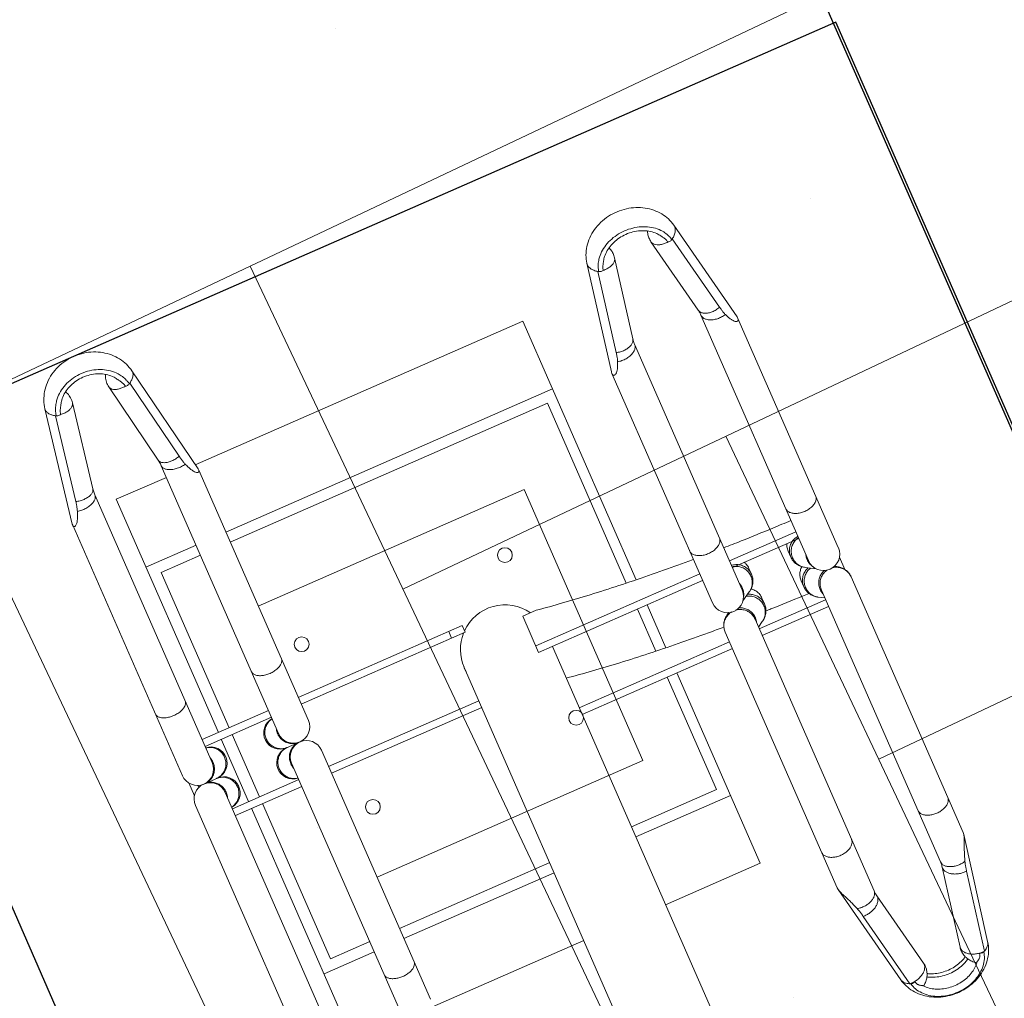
# Model space of a CAD drawing. Header units: metres. Extents: x 134157 to 138734, y 451157 to 455772.
# Tile 519 of 656: x 136620.856 to 136621.522, y 453800.738 to 453801.399. Entities that reach past the tile are written whole.
import ezdxf

# ---------------------------------------------------------------- set-up
doc = ezdxf.new("R2010")
doc.units = ezdxf.units.M
doc.linetypes.add('HIDDEN', pattern=[9.525, 6.35, -3.175])
doc.layers.add('-DR-alg-hulplijnen', color=210, linetype='Continuous', plot=False)
doc.layers.add('-DR-nw-gr-arc-gras', color=7, linetype='Continuous', true_color=0xb5d5a4)
for name, color, linetype in [('-DR-nw-inr-fietsparkeren Tulip enkele beugel', 2, 'Continuous'), ('-DR-nw-maatvoering', 3, 'Continuous'), ('VELOPA-FIG15HIDDEN', 1, 'HIDDEN'), ('VELOPA-FIG25', 1, 'Continuous')]:
    doc.layers.add(name, color=color, linetype=linetype)
doc.layers.add('-DR-nw-vh-arc-sbs df bruinrood Broeder Alarmstraat', color=7, linetype='Continuous', lineweight=9, true_color=0xd8beb6)
doc.styles.add('2-5TXT', font='arial.ttf')
doc.styles.add('Drong', font='txt', dxfattribs={"height": 1.8})
doc.dimstyles.new('Drong', dxfattribs={"dimtxt": 1.8, "dimasz": 2.5, "dimexe": 0, "dimexo": 0, "dimgap": 0.9, "dimtad": 1, "dimzin": 0, "dimdsep": 46, "dimtxsty": 'Drong', "dimblk": 'dimblk-wit', "dimcen": 0, "dimse1": 1, "dimse2": 1, "dimclrd": 256, "dimclre": 1, "dimclrt": 7, "dimadec": 0, "dimazin": 0, "dimtfac": 1, "dimtmove": 0, "dimatfit": 3, "dimfxl": 1, "dimtolj": 1, "dimtzin": 0, "dimarcsym": 0})
doc.dimstyles.new('VELOPA-drukwerk', dxfattribs={"dimscale": 0, "dimtxt": 2.5, "dimasz": 2, "dimexe": 1, "dimexo": 1, "dimgap": 1, "dimtad": 1, "dimdec": 0, "dimdsep": 46, "dimtxsty": '2-5TXT', "dimcen": 8, "dimadec": 1, "dimazin": 0, "dimtfac": 1, "dimtdec": 0, "dimtmove": 0, "dimatfit": 3, "dimfxl": 1, "dimtolj": 1, "dimtzin": 0, "dimarcsym": 0})
pattern_1 = [(115.335625, (136419.71802, 453326.2367), (-0.223681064, -0.105903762), [0.06, -0.187485]), (205.335625, (136419.71802, 453326.2367), (0.105903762, -0.223681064), [0.06, -0.187485])]

# ---------------------------------------------------------------- blocks, each defined once
blk = doc.blocks.new('*D482')
at = {"layer": '-DR-alg-hulplijnen', "color": 0, "lineweight": -2, "ltscale": 4, "transparency": 16777216}
for p, q in [((0, -770.72), (0, -1064.73)), ((3625, -770.72), (3625, -1064.73)), ((41.43, -1044.01), (3583.57, -1044.01))]:
    blk.add_line(p, q, dxfattribs=at)
at = {"layer": '-DR-alg-hulplijnen', "color": 0, "ltscale": 4, "transparency": 16777216}
for points in [[(41.43, -1037.1), (41.43, -1050.92), (0, -1044.01)], [(3583.57, -1037.1), (3583.57, -1050.92), (3625, -1044.01)]]:
    blk.add_solid(points, dxfattribs=at)
at = {"layer": 'Defpoints', "color": 0, "ltscale": 4, "transparency": 16777216}
for p in [(0, -750), (3625, -750), (3625, -1044.01)]:
    blk.add_point(p, dxfattribs=at)
at = {"layer": '-DR-alg-hulplijnen', "color": 0, "ltscale": 4, "transparency": 16777216, "insert": (1812.5, -996.83), "char_height": 51.792, "attachment_point": 5, "style": '2-5TXT'}
blk.add_mtext('\\A1;3625', dxfattribs=at)
blk = doc.blocks.new('*D481')
at = {"layer": '-DR-alg-hulplijnen', "color": 0, "lineweight": -2, "ltscale": 4, "transparency": 16777216}
for p, q in [((3645.72, 0), (4009.12, 0)), ((3988.4, -41.43), (3988.4, -708.57)), ((3645.72, -750), (4009.12, -750))]:
    blk.add_line(p, q, dxfattribs=at)
at = {"layer": '-DR-alg-hulplijnen', "color": 0, "ltscale": 4, "transparency": 16777216}
for points in [[(3981.5, -41.43), (3995.31, -41.43), (3988.4, 0)], [(3981.5, -708.57), (3995.31, -708.57), (3988.4, -750)]]:
    blk.add_solid(points, dxfattribs=at)
at = {"layer": 'Defpoints', "color": 0, "ltscale": 4, "transparency": 16777216}
for p in [(3625, 0), (3625, -750), (3988.4, -750)]:
    blk.add_point(p, dxfattribs=at)
at = {"layer": '-DR-alg-hulplijnen', "color": 0, "ltscale": 4, "transparency": 16777216, "insert": (3941.24, -375), "char_height": 51.792, "attachment_point": 5, "rotation": 90, "style": '2-5TXT'}
blk.add_mtext('\\A1;750', dxfattribs=at)
blk = doc.blocks.new('dimblk-wit')
at = {"color": 7}
blk.add_line((0, -0.33333), (0, 0.33333), dxfattribs=at)
blk.add_solid([(0, 0), (-0.8, 0.2), (-0.8, -0.2)], dxfattribs=at)
blk = doc.blocks.new('*D634')
at = {"layer": '-DR-nw-maatvoering', "lineweight": -2, "transparency": 16777216}
blk.add_line((136616.46966, 453791.64601), (136622.29683, 453806.2632), dxfattribs=at)
at = {"layer": 'Defpoints', "color": 0, "transparency": 16777216}
for p in [(136622.48198, 453806.72765), (136622.8896, 453806.56515), (136616.69212, 453791.01906)]:
    blk.add_point(p, dxfattribs=at)
at = {"layer": '-DR-nw-maatvoering', "lineweight": -2, "transparency": 16777216, "xscale": 0.5, "yscale": 0.5, "zscale": 0.5}
for p, rotation in [((136622.48198, 453806.72765), 68.26520454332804), ((136616.2845, 453791.18156), 248.2652045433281)]:
    blk.add_blockref('dimblk-wit', p, dxfattribs=dict(at, rotation=rotation))
at = {"layer": '-DR-nw-maatvoering', "color": 7, "transparency": 16777216, "insert": (136619.04541, 453799.08928), "char_height": 0.36, "attachment_point": 5, "rotation": 68.2652, "style": 'Drong'}
blk.add_mtext('\\A1;16.75', dxfattribs=at)
blk = doc.blocks.new('Fietsenrek Tulip enkel')
at = {"layer": '-DR-alg-hulplijnen', "ltscale": 4}
for p, q in [((0, -750), (0, 0)), ((1925, 0), (0, 0)), ((0, -750), (0, 0)), ((1925, -750), (0, -750))]:
    blk.add_line(p, q, dxfattribs=at)
at = {"layer": 'VELOPA-FIG15HIDDEN', "color": 252, "linetype": 'Continuous', "lineweight": 9}
for p, q in [((272.07, -212), (272.07, -163)), ((277.07, -212), (277.07, -163)), ((323.07, -212), (323.07, -163)), ((277.07, -355), (277.07, -234)), ((323.07, -344.85), (323.07, -234)), ((309.46, -395), (309.46, -516)), ((354.69, -516), (354.69, -405.15)), ((309.46, -538), (309.46, -587)), ((354.69, -587), (354.69, -538))]:
    blk.add_line(p, q, dxfattribs=at)
for points, start_tangent, end_tangent in [([(332.84, -405.15), (335.47, -423.24), (337.87, -442.53), (339.99, -462.76), (341.83, -483.8), (343.37, -505.54), (344.03, -516.62)], (0.154868, -0.987935), (0.055549, -0.998456)), ([(345.42, -546.95), (345.55, -550.64), (346.16, -573.73), (346.25, -578.43)], (0.036012, -0.999351), (0.016893, -0.999857))]:
    blk.add_spline(points, degree=3, dxfattribs=dict(at, start_tangent=start_tangent, end_tangent=end_tangent))
at = {"layer": 'VELOPA-FIG25', "color": 252, "linetype": 'Continuous', "lineweight": 9}
for p, q in [((103.45, -141.09), (24.76, -155.41)), ((103.5, -141.08), (104.33, -141)), ((289.07, -141), (104.33, -141)), ((295.31, -143), (304.89, -143)), ((494.84, -141), (311.07, -141)), ((90.53, -149.36), (31.82, -160.04)), ((299.22, -148), (300.84, -148)), ((300.07, -152), (300.07, -162)), ((87.18, -163.39), (28.48, -174.07)), ((289.07, -163), (91.51, -163)), ((507.49, -163), (311.07, -163)), ((328.07, -212), (328.07, -163)), ((272.07, -175), (100.07, -175)), ((100.07, -175), (100.07, -212)), ((150.07, -175), (150.07, -212)), ((323.07, -175), (277.07, -175)), ((500.07, -175), (328.07, -175)), ((450.07, -175), (450.07, -212)), ((272.07, -183), (157.57, -183)), ((157.57, -183), (157.57, -212)), ((323.07, -183), (277.07, -183)), ((442.57, -183), (328.07, -183)), ((442.57, -212), (442.57, -183)), ((28.48, -200.93), (87.18, -211.61)), ((91.51, -212), (289.07, -212)), ((311.07, -212), (507.49, -212)), ((103.45, -233.91), (24.76, -219.59)), ((31.82, -214.96), (90.53, -225.64)), ((300.07, -213), (300.07, -223)), ((100.07, -233.29), (100.07, -475)), ((104.33, -234), (103.5, -233.92)), ((104.33, -234), (289.07, -234)), ((150.07, -234), (150.07, -475)), ((157.57, -234), (157.57, -468)), ((272.07, -355), (272.07, -234)), ((311.07, -234), (494.84, -234)), ((328.07, -344.85), (328.07, -234)), ((442.57, -344.85), (442.57, -234)), ((450.07, -234), (450.07, -344.85)), ((500.07, -233.11), (500.07, -344.85)), ((277.07, -345), (272.07, -345)), ((298.66, -344.85), (630.26, -344.85)), ((277.07, -355), (272.07, -355)), ((309.46, -395), (282.68, -395)), ((282.68, -395), (282.68, -405)), ((304.54, -395), (304.54, -516)), ((309.46, -405.15), (630.25, -405.15)), ((359.61, -516), (359.61, -405.15)), ((442.57, -468), (442.57, -405.15)), ((450.07, -405.15), (450.07, -475)), ((500.07, -405.15), (500.07, -475)), ((157.57, -468), (290.3, -468)), ((309.46, -468), (340.45, -468)), ((359.61, -468), (442.57, -468)), ((290.91, -475), (100.07, -475)), ((341.06, -475), (309.46, -475)), ((500.07, -475), (359.61, -475)), ((155.58, -516.13), (81.68, -530.44)), ((155.61, -516.12), (156.75, -516)), ((325.91, -516), (156.75, -516)), ((536.17, -516), (347.52, -516)), ((537.37, -516.13), (536.17, -516)), ((537.4, -516.14), (610.29, -530.44)), ((144.87, -524.36), (89.71, -535.04)), ((337.15, -522.16), (336.35, -523.53)), ((615.29, -535.04), (560.89, -524.36)), ((140.88, -538.37), (85.72, -549.05)), ((325.91, -538), (144.71, -538)), ((304.54, -538), (304.54, -587)), ((329.17, -541.84), (332.98, -535.37)), ((548.04, -538), (347.52, -538)), ((353.35, -538), (351.08, -541.84)), ((359.61, -587), (359.61, -538)), ((551.78, -538.37), (552.61, -538.45)), ((606.18, -549.04), (551.78, -538.37)), ((314.45, -548), (318.8, -548)), ((340.72, -548), (336.36, -548)), ((85.72, -575.95), (140.88, -586.63)), ((318.8, -577), (314.45, -577)), ((336.36, -577), (340.72, -577)), ((551.78, -586.63), (606.18, -575.96)), ((332.98, -589.63), (329.17, -583.16)), ((351.08, -583.16), (353.35, -587)), ((89.71, -589.96), (144.87, -600.64)), ((144.71, -587), (325.83, -587)), ((347.52, -587), (548.04, -587)), ((551.78, -586.63), (552.61, -586.55)), ((560.89, -600.64), (615.29, -589.96)), ((155.58, -608.87), (81.68, -594.56)), ((537.38, -608.87), (610.29, -594.56)), ((336.13, -602), (336.66, -602)), ((336.35, -601.47), (337.15, -602.84)), ((156.75, -609), (155.61, -608.88)), ((156.75, -609), (325.83, -609)), ((332.17, -607), (341.13, -607)), ((347.52, -609), (536.17, -609)), ((536.17, -609), (537.38, -608.87))]:
    blk.add_line(p, q, dxfattribs=at)
at = {"layer": 'VELOPA-FIG25', "color": 252, "lineweight": 9, "ltscale": 4}
for p, q in [((204.68, -430.11), (204.68, -234)), ((404.68, -430.11), (404.68, -234)), ((204.68, -430.11), (404.68, -430.11))]:
    blk.add_line(p, q, dxfattribs=at)
at = {"layer": 'VELOPA-FIG25', "color": 252, "lineweight": 9}
for centre in [(240.07, -250.5), (360.07, -250.5), (240.07, -400.5), (360.07, -400.5)]:
    blk.add_circle(centre, 5, dxfattribs=at)
at = {"layer": 'VELOPA-FIG25', "color": 252, "linetype": 'Continuous', "lineweight": 9}
for centre, radius, start, end in [((289.07, -152), 11, 270, 90), ((311.07, -152), 11, 90, 270), ((289.07, -162), 11, 185.22659, 0), ((311.07, -162), 11, 180, 354.7786), ((289.07, -213), 11, 0, 174.77355), ((311.07, -213), 11, 5.22154, 180), ((289.07, -223), 11, 270, 90), ((311.07, -223), 11, 90, 270), ((298.44, -375), 30.15, 90, 135), ((300.07, -375), 30.25, 88.04586, 96.65236), ((298.44, -375), 30.15, 138.16915, 238.34468), ((325.98, -527), 11, 270, 90), ((325.98, -598), 11, 270, 90)]:
    blk.add_arc(centre, radius, start, end, dxfattribs=at)
for points, start_tangent, end_tangent in [([(104.33, -141), (105.18, -141.17), (105.6, -141.69), (105.47, -142.5), (104.77, -143.48), (103.53, -144.56), (101.77, -145.66), (99.6, -146.72), (97.03, -147.72)], (1, 0), (-0.941904, -0.335883)), ([(243.54, -163), (245.23, -162.55), (246.78, -161.25), (248.07, -159.2), (248.99, -156.57), (249.47, -153.57), (249.47, -150.43), (248.99, -147.43), (248.07, -144.8), (246.78, -142.75), (245.23, -141.45), (243.54, -141)], (1, 0), (-1, 0)), ([(90.53, -149.36), (91.16, -152.21), (91.37, -155.1), (91.14, -157.8), (90.49, -160.13), (89.46, -161.93), (88.14, -163.06), (87.18, -163.39)], (0.285893, -0.958262), (-0.983181, -0.182632)), ([(97.03, -147.72), (95.09, -148.33), (92.92, -148.87), (90.53, -149.36)], (-0.941902, -0.335887), (-0.983851, -0.178987)), ([(91.51, -163), (93.18, -162.57), (94.71, -161.3), (95.99, -159.31), (96.92, -156.73), (97.43, -153.79), (97.46, -150.71), (97.03, -147.72)], (1, 0.000011), (-0.22413, 0.974559)), ([(289.16, -163.63), (292.17, -163.19), (295.02, -161.91), (297.39, -159.88), (299.08, -157.27), (299.96, -154.3), (300.07, -152.75)], (0.999968, 0.008039), (0, 1)), ([(310.99, -163.63), (308.23, -163.26), (305.57, -162.18), (303.3, -160.45), (301.55, -158.19), (300.45, -155.57), (300.07, -152.75)], (-0.999973, 0.00737), (0, 1)), ([(24.76, -155.41), (19.14, -157.07), (13.87, -159.94), (9.11, -164.03), (5.22, -169.1), (2.33, -174.99), (0.59, -181.39), (0.07, -188.01), (0.77, -194.58), (2.64, -200.81), (5.58, -206.47), (9.41, -211.28), (14.05, -215.18), (19.19, -217.95), (24.76, -219.59)], (-0.983851, -0.178987), (0.983851, -0.178987)), ([(30.3, -157.97), (30.16, -157.81), (28.33, -156.25), (26.43, -155.44), (24.76, -155.41)], (-0.664445, 0.747337), (-0.984307, -0.176465)), ([(31.82, -160.04), (30.3, -157.97)], (-0.522561, 0.852602), (-0.664445, 0.747337)), ([(24.18, -163.89), (22.9, -164.83), (19.08, -168.65), (16.05, -173.35), (13.94, -178.73), (12.86, -184.53), (12.86, -190.47), (13.94, -196.27), (16.05, -201.65), (19.08, -206.35), (22.9, -210.17), (24.18, -211.11)], (-0.824515, -0.56584), (0.824513, -0.565843)), ([(24.23, -163.85), (24.18, -163.89)], (-0.825955, -0.563736), (-0.824515, -0.56584)), ([(28.95, -161.43), (27.32, -162.1), (24.23, -163.85)], (-0.940515, -0.339753), (-0.825955, -0.563736)), ([(28.3, -165.34), (27.29, -165.99), (26.44, -166.51)], (-0.843505, -0.537121), (-0.868096, -0.496396)), ([(32.54, -163.59), (31.44, -163.84), (30.36, -164.21), (29.32, -164.73), (28.3, -165.34)], (-0.983851, -0.178987), (-0.843505, -0.537121)), ([(28.48, -174.07), (29.37, -173.77), (30.66, -172.72), (31.68, -171.06), (32.35, -168.88), (32.65, -166.34), (32.54, -163.59)], (0.983331, 0.181823), (-0.109832, 0.99395)), ([(29.97, -161.09), (28.95, -161.43)], (-0.95722, -0.289363), (-0.940515, -0.339753)), ([(32.13, -160.57), (29.97, -161.09)], (-0.983851, -0.178987), (-0.95722, -0.289363)), ([(32.13, -160.57), (31.98, -160.3), (31.82, -160.04)], (-0.492704, 0.870197), (-0.522561, 0.852602)), ([(32.54, -163.59), (32.66, -162.61), (32.52, -161.54), (32.13, -160.57)], (0.277119, 0.960836), (-0.492704, 0.870197)), ([(91.51, -163), (90.06, -163.04), (88.62, -163.17), (87.18, -163.39)], (-1, -0.00001), (-0.983851, -0.178987)), ([(278.22, -163), (279.07, -165.77), (280.76, -168.38), (283.13, -170.4), (285.98, -171.69), (289.07, -172.13)], (0.163153, -0.986601), (1, 0)), ([(285.53, -163.05), (285.98, -163.19), (288.99, -163.63)], (0.947786, -0.318908), (0.999968, -0.008039)), ([(288.99, -163.63), (289.07, -163.63)], (0.999968, -0.008039), (1, 0)), ([(289.07, -172.13), (292.17, -171.69), (295.02, -170.4), (297.39, -168.38), (299.08, -165.77), (299.96, -162.8), (300.05, -162)], (1, 0), (0.06937, 0.997591)), ([(289.07, -163.63), (289.16, -163.63)], (1, 0), (0.999968, 0.008039)), ([(300.05, -162), (300.07, -161.25)], (0.06937, 0.997591), (0, 1)), ([(300.1, -161.99), (300.07, -161.25)], (-0.069162, 0.997605), (0, 1)), ([(311.07, -172.13), (308.23, -171.76), (305.57, -170.67), (303.3, -168.94), (301.55, -166.69), (300.45, -164.07), (300.1, -161.99)], (-1, 0), (-0.069162, 0.997605)), ([(311.07, -163.63), (310.99, -163.63)], (-1, 0), (-0.999973, 0.00737)), ([(321.93, -163.01), (321.7, -164.07), (320.6, -166.69), (318.85, -168.94), (316.57, -170.67), (313.92, -171.76), (311.07, -172.13)], (-0.163854, -0.986485), (-1, 0)), ([(311.16, -163.63), (311.07, -163.63)], (-0.999973, -0.00737), (-1, 0)), ([(314.58, -163.06), (313.92, -163.26), (311.16, -163.63)], (-0.948795, -0.315892), (-0.999973, -0.00737)), ([(26.44, -166.51), (23.96, -168.21), (20.78, -171.45), (18.25, -175.44), (16.49, -180.01), (15.59, -184.93), (15.58, -189.98), (16.47, -194.91), (18.22, -199.49), (20.75, -203.51), (23.94, -206.78), (26.44, -208.49)], (-0.868033, -0.496506), (0.868033, -0.496507)), ([(28.48, -174.07), (24.93, -174.25), (21.42, -173.52), (19.89, -172.88)], (-0.983851, -0.178987), (-0.898158, 0.439672)), ([(28.48, -200.93), (24.93, -200.75), (21.42, -201.48), (19.89, -202.12)], (-0.983851, 0.178987), (-0.898127, -0.439737)), ([(32.54, -211.41), (32.65, -208.66), (32.35, -206.12), (31.68, -203.94), (30.66, -202.28), (29.37, -201.23), (28.48, -200.93)], (0.109832, 0.99395), (-0.98333, 0.181828)), ([(278.22, -212), (279.07, -209.23), (280.76, -206.62), (283.13, -204.6), (285.98, -203.31), (289.07, -202.87)], (0.163151, 0.986601), (1, 0)), ([(289.07, -202.87), (292.17, -203.31), (295.02, -204.6), (297.39, -206.62), (299.08, -209.23), (299.96, -212.2), (300.05, -213)], (1, 0), (0.06937, -0.997591)), ([(311.07, -202.87), (308.23, -203.24), (305.57, -204.33), (303.3, -206.06), (301.55, -208.31), (300.45, -210.93), (300.1, -213.01)], (-1, 0), (-0.069162, -0.997605)), ([(321.93, -211.99), (321.7, -210.93), (320.6, -208.31), (318.85, -206.06), (316.57, -204.33), (313.92, -203.24), (311.07, -202.87)], (-0.163856, 0.986484), (-1, 0)), ([(24.18, -211.11), (24.23, -211.15)], (0.824513, -0.565843), (0.825955, -0.563736)), ([(24.23, -211.15), (27.32, -212.9), (28.95, -213.57)], (0.825955, -0.563736), (0.940547, -0.339662)), ([(26.44, -208.49), (27.28, -209), (28.29, -209.65)], (0.868097, -0.496395), (0.843367, -0.537337)), ([(28.29, -209.65), (29.31, -210.26), (30.35, -210.78), (31.43, -211.15), (32.54, -211.41)], (0.843367, -0.537337), (0.983851, -0.178987)), ([(32.54, -211.41), (32.66, -212.39), (32.52, -213.46), (32.13, -214.43)], (0.277119, -0.960836), (-0.492704, -0.870197)), ([(90.53, -225.64), (91.16, -222.79), (91.37, -219.9), (91.14, -217.2), (90.49, -214.87), (89.46, -213.07), (88.14, -211.94), (87.18, -211.61)], (0.285893, 0.958262), (-0.983181, 0.182632)), ([(87.18, -211.61), (88.62, -211.83), (90.06, -211.96), (91.51, -212)], (0.983851, -0.178987), (1, 0)), ([(91.51, -212), (93.18, -212.43), (94.71, -213.7), (95.99, -215.69), (96.92, -218.27), (97.43, -221.21), (97.46, -224.29), (97.03, -227.28)], (1, 0), (-0.224064, -0.974575)), ([(243.54, -212), (245.23, -212.45), (246.78, -213.75), (248.07, -215.8), (248.99, -218.43), (249.47, -221.43), (249.47, -224.57), (248.99, -227.57), (248.07, -230.2), (246.78, -232.25), (245.23, -233.55), (243.54, -234)], (1, 0), (-1, 0)), ([(285.53, -211.95), (285.98, -211.81), (288.99, -211.37)], (0.947784, 0.318914), (0.999968, 0.00804)), ([(288.99, -211.37), (289.07, -211.37)], (0.999968, 0.00804), (1, 0)), ([(289.07, -211.37), (289.16, -211.37)], (1, 0), (0.999968, -0.00804)), ([(289.16, -211.37), (292.17, -211.81), (295.02, -213.09), (297.39, -215.12), (299.08, -217.73), (299.96, -220.7), (300.07, -222.25)], (0.999968, -0.00804), (0, -1)), ([(310.99, -211.37), (308.23, -211.74), (305.57, -212.82), (303.3, -214.55), (301.55, -216.81), (300.45, -219.43), (300.07, -222.25)], (-0.999973, -0.00737), (0, -1)), ([(311.07, -211.37), (310.99, -211.37)], (-1, 0), (-0.999973, -0.00737)), ([(311.16, -211.37), (311.07, -211.37)], (-0.999973, 0.00737), (-1, 0)), ([(314.58, -211.94), (313.92, -211.74), (311.16, -211.37)], (-0.948797, 0.315886), (-0.999973, 0.00737)), ([(466.99, -212), (468.59, -212.37), (470.07, -213.47), (471.34, -215.22), (472.32, -217.5), (472.94, -220.15), (473.15, -223), (472.94, -225.85), (472.32, -228.5), (471.34, -230.78), (470.07, -232.53), (468.59, -233.63), (466.99, -234)], (1, 0), (-1, 0)), ([(24.76, -219.59), (26.43, -219.56), (28.33, -218.75), (30.16, -217.19), (30.3, -217.03)], (0.984307, -0.176465), (0.664445, 0.747337)), ([(28.95, -213.57), (29.97, -213.91)], (0.940547, -0.339662), (0.95722, -0.289363)), ([(29.97, -213.91), (32.13, -214.43)], (0.95722, -0.289363), (0.983851, -0.178987)), ([(30.3, -217.03), (31.82, -214.96)], (0.664445, 0.747337), (0.522561, 0.852602)), ([(32.13, -214.43), (31.98, -214.7), (31.82, -214.96)], (-0.492704, -0.870197), (-0.522561, -0.852602)), ([(300.05, -213), (300.07, -213.75)], (0.06937, -0.997591), (0, -1)), ([(300.1, -213.01), (300.07, -213.75)], (-0.069162, -0.997605), (0, -1)), ([(90.53, -225.64), (92.92, -226.13), (95.09, -226.67), (97.03, -227.28)], (0.983851, -0.178987), (0.941904, -0.335883)), ([(97.03, -227.28), (99.61, -228.29), (101.78, -229.34), (103.54, -230.45), (104.79, -231.53), (105.47, -232.51), (105.6, -233.31), (105.18, -233.83), (104.33, -234)], (0.941904, -0.335883), (-1, 0)), ([(301.7, -344.87), (300.51, -344.85)], (-0.99923, 0.039239), (-1, 0.000004)), ([(282.68, -405), (285.33, -423.24), (287.72, -442.53), (289.84, -462.76), (291.68, -483.8), (293.23, -505.54), (293.85, -516)], (0.155063, -0.987905), (0.055968, -0.998433)), ([(156.75, -516), (157.74, -516.17), (158.34, -516.69), (158.4, -517.5), (157.89, -518.48), (156.84, -519.56), (155.28, -520.66), (153.31, -521.72), (150.95, -522.72)], (1, 0), (-0.932927, -0.360065)), ([(287.55, -538), (289.46, -537.55), (291.21, -536.25), (292.67, -534.2), (293.71, -531.57), (294.25, -528.57), (294.25, -525.43), (293.71, -522.43), (292.67, -519.8), (291.21, -517.75), (289.46, -516.45), (287.55, -516)], (1, 0), (-1, 0)), ([(336.68, -525.38), (336.93, -524.15), (338.03, -521.5), (339.77, -519.22), (342.04, -517.47), (344.68, -516.37), (347.52, -516)], (0.146745, 0.989174), (1, 0.000001)), ([(347.52, -516), (344.82, -516.32), (342.3, -517.24), (340.16, -518.63), (338.46, -520.31), (337.15, -522.16)], (-1, -0.000001), (-0.508282, -0.86119)), ([(510.07, -538), (511.86, -537.63), (513.53, -536.53), (514.96, -534.78), (516.06, -532.5), (516.76, -529.85), (516.99, -527), (516.76, -524.15), (516.06, -521.5), (514.96, -519.22), (513.53, -517.47), (511.86, -516.37), (510.07, -516)], (1, 0), (-1, 0)), ([(554.41, -522.72), (551.44, -521.69), (548.66, -520.63), (546.07, -519.55), (543.64, -518.48), (541.37, -517.49), (539.33, -516.69), (537.55, -516.17), (537.37, -516.13)], (-0.951021, 0.309127), (-0.981045, 0.193781)), ([(144.87, -524.36), (145.51, -527.21), (145.68, -530.1), (145.35, -532.8), (144.56, -535.13), (143.36, -536.93), (141.84, -538.06), (140.88, -538.37)], (0.298566, -0.954389), (-0.98157, -0.191104)), ([(144.71, -538), (146.59, -537.57), (148.32, -536.3), (149.77, -534.31), (150.82, -531.73), (151.39, -528.79), (151.43, -525.71), (150.95, -522.72)], (1, 0.000011), (-0.251596, 0.967832)), ([(150.95, -522.72), (149.15, -523.33), (147.11, -523.87), (144.87, -524.36)], (-0.932926, -0.360069), (-0.981767, -0.19009)), ([(336.37, -523.78), (337.07, -522.31), (337.15, -522.16)], (0.356714, 0.934214), (0.508346, 0.861153)), ([(548.04, -538), (549.72, -537.67), (551.31, -536.69), (552.7, -535.13), (553.8, -533.08), (554.56, -530.66), (554.93, -528.02), (554.88, -525.32), (554.41, -522.72)], (1, 0), (-0.256996, 0.966413)), ([(552.61, -538.45), (554.25, -538.15), (555.87, -537.28), (557.38, -535.88), (558.7, -534.03), (559.76, -531.82), (560.51, -529.39), (560.89, -526.85), (560.89, -524.36)], (1, 0), (-0.078086, 0.996947)), ([(560.89, -524.36), (558.61, -523.87), (556.45, -523.33), (554.41, -522.72)], (-0.981275, 0.192614), (-0.951021, 0.309127)), ([(81.68, -530.44), (76.3, -532.1), (71.23, -534.97), (66.6, -539.1), (62.84, -544.21), (60.06, -550.14), (58.41, -556.57), (57.95, -563.19), (58.65, -569.74), (60.46, -575.93), (63.32, -581.57), (67, -586.33), (71.46, -590.2), (76.36, -592.92), (81.68, -594.56)], (-0.981767, -0.19009), (0.981767, -0.19009)), ([(89.71, -535.04), (87.89, -532.81), (85.85, -531.25), (83.73, -530.44), (81.68, -530.44)], (-0.555703, 0.831381), (-0.98182, -0.189817)), ([(346.77, -538.63), (343.93, -538.26), (341.27, -537.18), (338.98, -535.45), (337.21, -533.19), (336.16, -530.85)], (-1, 0), (-0.29808, 0.954541)), ([(347.52, -538), (344.68, -537.63), (342.04, -536.53), (339.77, -534.78), (338.03, -532.5), (336.93, -529.85), (336.68, -528.62)], (-1, 0), (-0.146748, 0.989174)), ([(610.29, -530.44), (612.26, -531.25), (613.96, -532.81), (615.29, -535.04)], (0.981263, -0.192671), (0.404108, -0.914711)), ([(610.29, -594.56), (615.62, -592.89), (620.65, -590.02), (625.25, -585.88), (628.98, -580.77), (631.73, -574.82), (633.36, -568.39), (633.81, -561.77), (633.11, -555.23), (631.31, -549.04), (628.48, -543.41), (624.83, -538.67), (620.4, -534.8), (615.56, -532.08), (610.29, -530.44)], (0.981275, 0.192614), (-0.981275, 0.192614)), ([(82.33, -539.07), (81.38, -539.83), (77.79, -543.65), (74.94, -548.35), (72.96, -553.73), (71.95, -559.53), (71.95, -565.47), (72.96, -571.27), (74.94, -576.65), (77.79, -581.35), (81.38, -585.17), (82.33, -585.93)], (-0.798743, -0.601673), (0.79874, -0.601676)), ([(82.37, -539.04), (82.33, -539.07)], (-0.800286, -0.599618), (-0.798743, -0.601673)), ([(86.48, -536.66), (85.53, -537.1), (82.37, -539.04)], (-0.920843, -0.389933), (-0.800286, -0.599618)), ([(90.44, -538.59), (89.4, -538.84), (88.39, -539.21), (87.39, -539.73), (86.41, -540.34), (85.41, -540.99), (84.78, -541.38)], (-0.981767, -0.19009), (-0.859726, -0.510755)), ([(85.72, -549.05), (86.61, -548.77), (88.09, -547.72), (89.28, -546.06), (90.1, -543.88), (90.49, -541.34), (90.44, -538.59)], (0.981648, 0.190704), (-0.099991, 0.994988)), ([(87.85, -536.14), (86.48, -536.66)], (-0.948914, -0.315534), (-0.920843, -0.389933)), ([(90.05, -535.57), (87.85, -536.14)], (-0.981767, -0.19009), (-0.948914, -0.315534)), ([(90.05, -535.57), (89.88, -535.3), (89.71, -535.04)], (-0.524241, 0.85157), (-0.555703, 0.831381)), ([(90.44, -538.59), (90.6, -537.61), (90.46, -536.54), (90.05, -535.57)], (0.330721, 0.943729), (-0.524241, 0.85157)), ([(144.71, -538), (143.42, -538.04), (142.14, -538.17), (140.88, -538.37)], (-1, -0.00001), (-0.981767, -0.19009)), ([(294.92, -538), (295.4, -550.64), (296.02, -573.73), (296.23, -587)], (0.041638, -0.999133), (0.011799, -0.99993)), ([(307.89, -538.01), (307.96, -538.57), (308.84, -541.57), (310.52, -544.2), (312.88, -546.25), (314.8, -547.24)], (0.090936, -0.995857), (0.930369, -0.366625)), ([(308.9, -538), (309.79, -540.77), (311.51, -543.38), (313.89, -545.4), (316.74, -546.69), (319.84, -547.13)], (0.174882, -0.984589), (1, 0)), ([(321.31, -538.05), (321.76, -538.19), (324.85, -538.63)], (0.947822, -0.3188), (1, 0)), ([(324.85, -538.63), (325.68, -538.6)], (1, 0), (0.997121, 0.075833)), ([(325.68, -538.6), (325.99, -538.57)], (0.997121, 0.075833), (0.994588, 0.103899)), ([(325.99, -538.57), (326.06, -538.57)], (0.994588, 0.103899), (0.993922, 0.110083)), ([(326.06, -538.57), (327.93, -538.19), (330.75, -536.91), (330.94, -536.78)], (0.993922, 0.110083), (0.829471, 0.55855)), ([(341.75, -547.13), (338.91, -546.76), (336.25, -545.67), (333.96, -543.94), (332.19, -541.69), (331.06, -539.07), (330.97, -538.73)], (-1, 0), (-0.240806, 0.970573)), ([(347.59, -538.6), (346.77, -538.63)], (-0.997167, -0.075223), (-1, 0)), ([(350.25, -538.06), (349.6, -538.26), (347.59, -538.6)], (-0.948032, -0.318175), (-0.997167, -0.075223)), ([(551.78, -538.37), (550.54, -538.16), (549.29, -538.04), (548.04, -538)], (-0.981275, 0.192614), (-1, 0)), ([(615.17, -538.59), (614.57, -541.34), (613.55, -543.88), (612.19, -546.06), (610.57, -547.72), (608.8, -548.77), (607.01, -549.12), (606.18, -549.04)], (-0.137409, -0.990514), (-0.981207, 0.192957)), ([(615.17, -538.59), (615.33, -536.8), (615.29, -535.04)], (0.137409, 0.990514), (-0.078086, 0.996947)), ([(615.17, -538.59), (615.5, -537.88), (615.67, -537.08), (615.68, -536.28), (615.51, -535.57)], (0.514283, 0.857621), (-0.361583, 0.93234)), ([(618.3, -540.09), (617.69, -539.56), (616.94, -539.13), (616.09, -538.82), (615.17, -538.59)], (-0.699873, 0.714268), (-0.981275, 0.192614)), ([(615.51, -535.57), (615.4, -535.3), (615.29, -535.04)], (-0.361583, 0.93234), (-0.404108, 0.914711)), ([(615.51, -589.43), (619.97, -587.9), (624.06, -585.17), (627.6, -581.35), (630.41, -576.65), (632.36, -571.27), (633.36, -565.47), (633.36, -559.53), (632.36, -553.73), (630.41, -548.35), (627.6, -543.65), (624.06, -539.83), (619.97, -537.1), (615.51, -535.57)], (0.981275, 0.192614), (-0.981275, 0.192614)), ([(84.78, -541.38), (82.28, -543.2), (79.31, -546.43), (76.96, -550.42), (75.31, -554.98), (74.45, -559.91), (74.44, -564.97), (75.28, -569.91), (76.92, -574.51), (79.28, -578.52), (82.26, -581.78), (84.78, -583.62)], (-0.859687, -0.510821), (0.859688, -0.510819)), ([(318.8, -548), (321.5, -547.68), (324.02, -546.76), (326.17, -545.36), (327.87, -543.68), (329.17, -541.84)], (1, 0), (0.508282, 0.86119)), ([(319.84, -547.13), (322.92, -546.69), (325.74, -545.4), (328.07, -543.38), (329.17, -541.84)], (1, 0), (0.508374, 0.861137)), ([(336.36, -548), (333.53, -547.63), (330.88, -546.53), (328.61, -544.78), (327.74, -543.79)], (-1, 0), (-0.616132, 0.787643)), ([(336.69, -547.23), (335.24, -546.53), (332.97, -544.78), (331.23, -542.5), (330.2, -540.06)], (-0.929245, 0.369464), (-0.277578, 0.960703)), ([(351.08, -541.84), (349.78, -543.69), (348.08, -545.37), (345.95, -546.75), (343.44, -547.68), (340.72, -548)], (-0.508282, -0.86119), (-1, 0)), ([(351.08, -541.84), (349.46, -543.94), (347.21, -545.67), (344.58, -546.76), (341.75, -547.13)], (-0.508346, -0.861153), (-1, 0)), ([(606.18, -549.04), (609.14, -549.29), (612.1, -548.87), (614.95, -547.79), (617.54, -546.07), (619.75, -543.74), (620.34, -542.91)], (0.981275, -0.192614), (0.548469, 0.836171)), ([(620.02, -542.6), (619.97, -542.55), (619.74, -542.24), (619.49, -541.78), (619.18, -541.24), (618.79, -540.66), (618.3, -540.09)], (-0.791077, 0.611716), (-0.699873, 0.714268)), ([(620.34, -542.86), (620.29, -542.82), (620.02, -542.6)], (-0.768077, 0.640357), (-0.782709, 0.622388)), ([(620.34, -582.14), (623.07, -579.34), (625.37, -575.8), (627.1, -571.71), (628.18, -567.24), (628.55, -562.57), (628.2, -557.88), (627.14, -553.39), (625.41, -549.28), (623.1, -545.71), (620.34, -542.86)], (0.768079, 0.640355), (-0.768077, 0.640357)), ([(85.72, -549.05), (82.76, -549.29), (79.8, -548.87), (78.19, -548.35)], (-0.981767, -0.19009), (-0.930607, 0.36602)), ([(309.41, -546.77), (311.36, -547.55), (314.45, -548)], (0.887649, -0.460521), (1, 0)), ([(314.8, -547.24), (315.72, -547.55), (318.8, -548)], (0.930369, -0.366625), (1, 0)), ([(340.72, -548), (337.88, -547.63), (336.69, -547.23)], (-1, 0), (-0.929245, 0.369464)), ([(613.55, -576.69), (614.04, -575.8), (615.77, -571.71), (616.85, -567.24), (617.22, -562.57), (616.87, -557.88), (615.81, -553.39), (614.08, -549.28), (613.55, -548.31)], (0.504922, 0.863165), (-0.504948, 0.86315)), ([(615.6, -577.64), (617.08, -574.91), (618.77, -570.18), (619.63, -565.1), (619.63, -559.9), (618.77, -554.82), (617.08, -550.09), (615.6, -547.36)], (0.530484, 0.847695), (-0.530484, 0.847695)), ([(85.72, -575.95), (82.76, -575.71), (79.8, -576.13), (78.19, -576.65)], (-0.981767, 0.19009), (-0.930623, -0.365979)), ([(90.44, -586.41), (90.49, -583.66), (90.1, -581.12), (89.28, -578.94), (88.09, -577.28), (86.61, -576.23), (85.72, -575.95)], (0.099991, 0.994988), (-0.981647, 0.190708)), ([(307.89, -586.99), (307.96, -586.43), (308.84, -583.43), (310.52, -580.8), (312.88, -578.75), (314.8, -577.76)], (0.090934, 0.995857), (0.930369, 0.366625)), ([(308.9, -587), (309.79, -584.23), (311.51, -581.62), (313.89, -579.6), (316.74, -578.31), (319.84, -577.87)], (0.17488, 0.98459), (1, 0)), ([(309.41, -578.23), (311.36, -577.45), (314.45, -577)], (0.887649, 0.460521), (1, 0)), ([(314.8, -577.76), (315.72, -577.45), (318.8, -577)], (0.930369, 0.366625), (1, 0)), ([(329.17, -583.16), (327.87, -581.32), (326.17, -579.64), (324.04, -578.25), (321.52, -577.33), (318.8, -577)], (-0.508282, 0.86119), (-1, 0)), ([(319.84, -577.87), (322.92, -578.31), (325.74, -579.6), (328.07, -581.62), (329.17, -583.16)], (1, 0), (0.508374, -0.861137)), ([(336.36, -577), (333.53, -577.37), (330.88, -578.47), (328.61, -580.22), (327.74, -581.21)], (-1, 0), (-0.616143, -0.787634)), ([(336.69, -577.77), (335.24, -578.47), (332.97, -580.22), (331.23, -582.5), (330.2, -584.94)], (-0.929245, -0.369464), (-0.277578, -0.960703)), ([(341.75, -577.87), (338.91, -578.24), (336.25, -579.33), (333.96, -581.06), (332.19, -583.31), (331.06, -585.93), (330.97, -586.27)], (-1, 0), (-0.240806, -0.970573)), ([(340.72, -577), (337.88, -577.37), (336.69, -577.77)], (-1, 0), (-0.929245, -0.369464)), ([(340.72, -577), (343.42, -577.32), (345.93, -578.24), (348.08, -579.63), (349.78, -581.31), (351.08, -583.16)], (1, 0), (0.508282, -0.86119)), ([(351.08, -583.16), (349.46, -581.06), (347.21, -579.33), (344.58, -578.24), (341.75, -577.87)], (-0.508346, 0.861153), (-1, 0)), ([(606.18, -575.96), (609.14, -575.71), (612.1, -576.13), (614.95, -577.21), (617.54, -578.93), (619.75, -581.26), (620.34, -582.09)], (0.981275, 0.192614), (0.548437, -0.836192)), ([(606.18, -575.96), (607.01, -575.88), (607.05, -575.88)], (0.981207, 0.192956), (0.999968, -0.007991)), ([(607.05, -575.88), (608.8, -576.23), (610.57, -577.28), (612.19, -578.94), (613.55, -581.12), (614.57, -583.66), (615.17, -586.41)], (0.999968, -0.007991), (0.137409, -0.990514)), ([(84.78, -583.62), (85.4, -584), (86.4, -584.65), (87.38, -585.26), (88.37, -585.78), (89.39, -586.15), (90.44, -586.41)], (0.859727, -0.510754), (0.981767, -0.19009)), ([(615.17, -586.41), (616.08, -586.19), (616.93, -585.87), (617.68, -585.44), (618.3, -584.91)], (0.981275, 0.192614), (0.700127, 0.714018)), ([(618.3, -584.91), (618.79, -584.33), (619.19, -583.74), (619.49, -583.21), (619.75, -582.75), (619.97, -582.44), (620.02, -582.4)], (0.700127, 0.714018), (0.793419, 0.608675)), ([(620.02, -582.4), (620.27, -582.2), (620.34, -582.14)], (0.782709, 0.622388), (0.768079, 0.640355)), ([(81.68, -594.56), (83.73, -594.56), (85.85, -593.75), (87.89, -592.19), (89.71, -589.96)], (0.98182, -0.189817), (0.555703, 0.831381)), ([(82.33, -585.93), (82.37, -585.96)], (0.79874, -0.601676), (0.800286, -0.599618)), ([(82.37, -585.96), (85.53, -587.9), (86.49, -588.34)], (0.800286, -0.599618), (0.920907, -0.389783)), ([(86.49, -588.34), (87.85, -588.86)], (0.920907, -0.389783), (0.948914, -0.315534)), ([(87.85, -588.86), (90.05, -589.43)], (0.948914, -0.315534), (0.981767, -0.19009)), ([(90.05, -589.43), (89.88, -589.7), (89.71, -589.96)], (-0.524241, -0.85157), (-0.555703, -0.831381)), ([(90.44, -586.41), (90.6, -587.39), (90.46, -588.46), (90.05, -589.43)], (0.330721, -0.943729), (-0.524241, -0.85157)), ([(144.87, -600.64), (145.51, -597.79), (145.68, -594.9), (145.35, -592.2), (144.56, -589.87), (143.36, -588.07), (141.84, -586.94), (140.88, -586.63)], (0.298566, 0.954389), (-0.98157, 0.191104)), ([(140.88, -586.63), (142.14, -586.83), (143.42, -586.96), (144.71, -587)], (0.981767, -0.19009), (1, 0)), ([(144.71, -587), (146.59, -587.43), (148.32, -588.7), (149.77, -590.69), (150.82, -593.27), (151.39, -596.21), (151.43, -599.29), (150.95, -602.28)], (1, 0), (-0.251534, -0.967848)), ([(287.55, -587), (289.46, -587.45), (291.21, -588.75), (292.67, -590.8), (293.71, -593.43), (294.25, -596.43), (294.25, -599.57), (293.71, -602.57), (292.67, -605.2), (291.21, -607.25), (289.46, -608.55), (287.55, -609)], (1, 0), (-1, 0)), ([(321.31, -586.95), (321.76, -586.81), (324.6, -586.37)], (0.94782, 0.318806), (0.999729, 0.023285)), ([(324.6, -586.37), (324.85, -586.37)], (0.999729, 0.023285), (1, 0)), ([(324.85, -586.37), (325.68, -586.4)], (1, 0), (0.99712, -0.075834)), ([(325.68, -586.4), (326.06, -586.43)], (0.99712, -0.075834), (0.993922, -0.110083)), ([(326.06, -586.43), (327.93, -586.81), (330.75, -588.09), (330.94, -588.22)], (0.993922, -0.110083), (0.829467, -0.558556)), ([(346.77, -586.37), (343.93, -586.74), (341.27, -587.82), (338.98, -589.55), (337.21, -591.81), (336.16, -594.15)], (-1, 0), (-0.298079, -0.954541)), ([(347.52, -587), (344.68, -587.37), (342.04, -588.47), (339.77, -590.22), (338.03, -592.5), (336.93, -595.15), (336.68, -596.38)], (-1, 0), (-0.146745, -0.989174)), ([(347.59, -586.4), (346.77, -586.37)], (-0.997167, 0.075223), (-1, 0)), ([(350.25, -586.94), (349.6, -586.74), (347.59, -586.4)], (-0.948034, 0.318169), (-0.997167, 0.075223)), ([(510.07, -587), (511.86, -587.37), (513.53, -588.47), (514.96, -590.22), (516.06, -592.5), (516.76, -595.15), (516.99, -598), (516.76, -600.85), (516.06, -603.5), (514.96, -605.78), (513.53, -607.53), (511.86, -608.63), (510.07, -609)], (1, 0), (-1, 0)), ([(548.04, -587), (549.29, -586.96), (550.54, -586.84), (551.78, -586.63)], (1, 0), (0.981275, 0.192614)), ([(548.04, -587), (549.72, -587.33), (551.31, -588.31), (552.7, -589.87), (553.8, -591.92), (554.56, -594.34), (554.93, -596.98), (554.88, -599.68), (554.41, -602.28)], (1, 0), (-0.25692, -0.966433)), ([(552.61, -586.55), (554.25, -586.85), (555.87, -587.72), (557.38, -589.12), (558.7, -590.97), (559.76, -593.18), (560.51, -595.61), (560.89, -598.15), (560.89, -600.64)], (1, 0), (-0.078086, -0.996947)), ([(615.29, -589.96), (613.96, -592.19), (612.26, -593.75), (610.29, -594.56)], (-0.404108, -0.914711), (-0.981263, -0.192671)), ([(615.17, -586.41), (615.33, -588.2), (615.29, -589.96)], (0.137409, -0.990514), (-0.078086, -0.996947)), ([(615.17, -586.41), (615.5, -587.12), (615.67, -587.92), (615.68, -588.72), (615.51, -589.43)], (0.514283, -0.857621), (-0.361583, -0.93234)), ([(615.51, -589.43), (615.4, -589.7), (615.29, -589.96)], (-0.361583, -0.93234), (-0.404108, -0.914711)), ([(144.87, -600.64), (147.11, -601.13), (149.15, -601.67), (150.95, -602.28)], (0.981767, -0.19009), (0.932927, -0.360064)), ([(150.95, -602.28), (153.31, -603.29), (155.29, -604.34), (156.85, -605.45), (157.9, -606.53), (158.4, -607.51), (158.34, -608.31), (157.74, -608.83), (156.75, -609)], (0.932927, -0.360064), (-1, 0)), ([(336.37, -601.22), (337.07, -602.69), (337.15, -602.84)], (0.356715, -0.934213), (0.508346, -0.861153)), ([(336.68, -599.62), (336.93, -600.85), (337.59, -602.66)], (0.146748, -0.989174), (0.422468, -0.906378)), ([(337.15, -602.84), (338.46, -604.69), (340.16, -606.37), (342.29, -607.75), (344.8, -608.68), (347.52, -609)], (0.508282, -0.86119), (1, 0)), ([(337.59, -602.66), (338.03, -603.5)], (0.422468, -0.906378), (0.498562, -0.866854)), ([(338.03, -603.5), (339.77, -605.78), (342.04, -607.53), (344.68, -608.63), (347.52, -609)], (0.498562, -0.866854), (1, 0)), ([(537.38, -608.87), (538.91, -608.46), (540.65, -607.81), (542.6, -606.98), (544.7, -606.05), (546.9, -605.09), (549.25, -604.14), (551.75, -603.19), (554.41, -602.28)], (0.981183, 0.193079), (0.951021, 0.309127)), ([(554.41, -602.28), (556.45, -601.67), (558.61, -601.13), (560.89, -600.64)], (0.95102, 0.309129), (0.981275, 0.192614))]:
    blk.add_spline(points, degree=3, dxfattribs=dict(at, start_tangent=start_tangent, end_tangent=end_tangent))
at = {"layer": '-DR-alg-hulplijnen', "ltscale": 4}
dim = blk.add_linear_dim(base=(3988.4, -750), p1=(3625, 0), p2=(3625, -750), angle=90, dimstyle='VELOPA-drukwerk', override={"dimscale": 20.716723}, dxfattribs=at)
dim.commit()
dim.dimension.update_dxf_attribs({"geometry": '*D481', "text_midpoint": (3941.24, -375)})
dim = blk.add_linear_dim(base=(3625, -1044.01), p1=(0, -750), p2=(3625, -750), dimstyle='VELOPA-drukwerk', override={"dimscale": 20.716723}, dxfattribs=at)
dim.commit()
dim.dimension.update_dxf_attribs({"geometry": '*D482', "text_midpoint": (1812.5, -996.83)})

msp = doc.modelspace()

# ---------------------------------------------------------------- hatches: boundary and pattern name
at = {"layer": '-DR-nw-gr-arc-gras', "transparency": 33554687}
h = msp.add_hatch(dxfattribs=at)
h.set_pattern_fill('AGR-BOLLEN', color=256, scale=0.1, pattern_type=2)
h.set_pattern_definition(pattern_1)
edge = h.paths.add_edge_path()
edge.add_arc((-7000776.80952, 3043164.56756), 7592527.99736, 340.056750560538, 340.05722562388)
edge.add_line((136455.78156, 453494.25428), (136455.1236, 453494.49341))
edge.add_arc((380495.22236, 364992.54844), 259592.30355, 160.0666568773, 160.0804453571)
edge.add_line((136433.83229, 453435.76153), (136433.81349, 453435.76834))
edge.add_line((136433.81349, 453435.76834), (136432.1795, 453431.25509))
edge.add_line((136432.1795, 453431.25509), (136432.1983, 453431.24829))
edge.add_line((136432.1983, 453431.24829), (136431.67763, 453429.86961))
edge.add_line((136431.67763, 453429.86961), (136432.33635, 453429.63123))
edge.add_line((136432.33635, 453429.63123), (136434.30927, 453435.07658))
h = msp.add_hatch(dxfattribs=at)
h.set_pattern_fill('AGR-BOLLEN', color=256, scale=0.1, pattern_type=2)
h.set_pattern_definition(pattern_1)
edge = h.paths.add_edge_path()
edge.add_line((136644.27531, 454017.42185), (136643.93507, 454016.48147))
edge.add_line((136643.93507, 454016.48147), (136643.88393, 454016.34032))
edge.add_line((136643.88393, 454016.34032), (136644.54221, 454016.10165))
edge.add_arc((1711333.98314, -116117.42654), 1674723.58177, 160.09567204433, 160.09665735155, ccw=False)
edge.add_line((136654.34695, 454043.18128), (136653.68886, 454043.41989))
edge.add_line((136653.68886, 454043.41989), (136653.6378, 454043.27898))
edge.add_line((136653.6378, 454043.27898), (136653.29754, 454042.33866))
edge.add_line((136653.29754, 454042.33866), (136644.27531, 454017.42185))
at = {"layer": '-DR-nw-vh-arc-sbs df bruinrood Broeder Alarmstraat', "transparency": 33554687}
h = msp.add_hatch(dxfattribs=at)
h.set_pattern_fill('AVH-SBS_DIKFORMAAT_KEPER', color=256, scale=3.5, angle=45, pattern_type=2)
h.set_pattern_definition([(115.335625, (136419.71802, 453326.2367), (-0.32161438, 0.11492906), [0.966, -0.483]), (25.335625, (136419.0632, 453325.92668), (-0.32161438, 0.11492906), [0.966, -0.483]), (115.335625, (136419.35052, 453326.73071), (-0.32161438, 0.11492906), [0, -1.449]), (115.335625, (136419.33894, 453326.19083), (-0.32161438, 0.11492906), [0, -1.449])])
h.paths.add_polyline_path([(136622.80755, 453806.59447), (136616.61007, 453791.04838), (136618.5044, 453790.31427), (136624.63134, 453805.90244)])

# ---------------------------------------------------------------- block references
at = {"layer": '-DR-nw-inr-fietsparkeren Tulip enkele beugel', "xscale": -0.001, "yscale": 0.001, "zscale": 0.001, "rotation": 113.6629406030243}
for p in [(136621.86798, 453804.07839), (136621.48486, 453803.0826), (136621.10291, 453802.08896), (136620.72083, 453801.0964)]:
    msp.add_blockref('Fietsenrek Tulip enkel', p, dxfattribs=at)

# ---------------------------------------------------------------- dimensions: what is measured, and where the dimension line sits
at = {"layer": '-DR-nw-maatvoering'}
dim = msp.add_aligned_dim(p1=(136616.69212, 453791.01906), p2=(136622.8896, 453806.56515), distance=0.43882, dimstyle='Drong', override={"dimrnd": 0.05, "dimtfill": 0}, dxfattribs=at)
dim.commit()
dim.dimension.update_dxf_attribs({"geometry": '*D634', "text_midpoint": (136619.04541, 453799.08928)})

doc.saveas('drawing.dxf')
